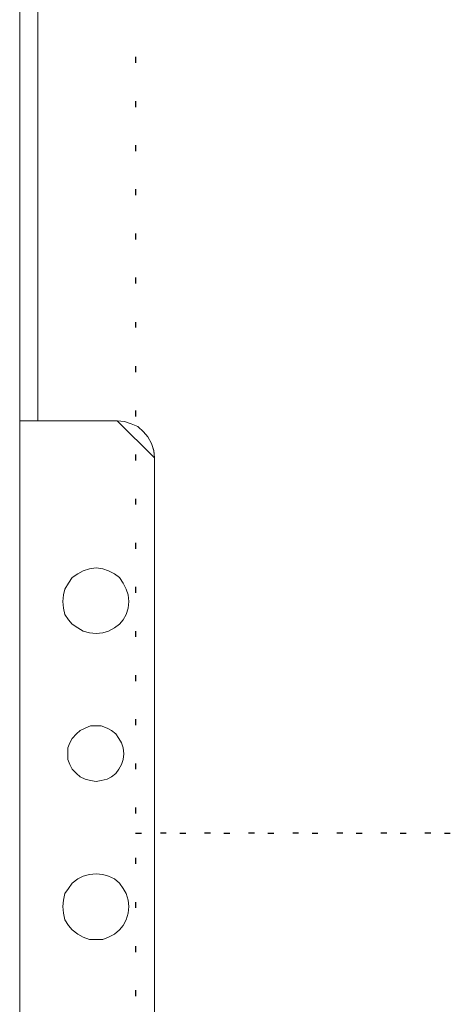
# Model space of a CAD drawing. Header units: millimetres. Extents: x -1290 to 1795, y -4192 to -1311.
# Tile 279 of 656: x 1404.34 to 1411.45, y -3732.71 to -3716.46. Entities that reach past the tile are written whole.
import ezdxf

# ---------------------------------------------------------------- set-up
doc = ezdxf.new("R2010")
doc.units = ezdxf.units.MM
doc.layers.add('51', color=7, linetype='Continuous')
doc.layers.add('Aparatura', color=7, linetype='Continuous', lineweight=13)

# ---------------------------------------------------------------- blocks, each defined once
blk = doc.blocks.new('*U240')
at = {"layer": '51', "color": 255}
for points in [[(86.334228, -585.803119), (86.334228, -586.293252)], [(86.334228, -589.444107), (86.334228, -589.93424)], [(86.334228, -593.085095), (86.334228, -593.575228)], [(86.334228, -596.727878), (86.334228, -597.218011)], [(86.334228, -600.368866), (86.334228, -600.858999)], [(86.334228, -604.011649), (86.334228, -604.501782)], [(86.334228, -607.697521), (86.334228, -608.14277)], [(86.334228, -611.338509), (86.334228, -611.828642)], [(86.334228, -614.981292), (86.334228, -615.471425)], [(86.334228, -618.62228), (86.334228, -619.112413)], [(86.334228, -622.265064), (86.334228, -622.755197)], [(86.334228, -625.906052), (86.334228, -626.396185)], [(86.334228, -629.54704), (86.334228, -630.037173)], [(86.334228, -633.189823), (86.334228, -633.679956)], [(86.334228, -636.830811), (86.334228, -637.320944)], [(86.334228, -640.473594), (86.334228, -640.963727)], [(86.334228, -644.114582), (86.334228, -644.604715)], [(86.334228, -647.757365), (86.334228, -648.247498)], [(86.334228, -649.888456), (86.824865, -649.888456)], [(89.976403, -649.888456), (90.46704, -649.888456)], [(93.618578, -649.888456), (94.109215, -649.888456)], [(97.260753, -649.888456), (97.75139, -649.888456)], [(100.902928, -649.888456), (101.391774, -649.888456)], [(104.543312, -649.888456), (105.033949, -649.888456)], [(108.185487, -649.888456), (108.676124, -649.888456)], [(111.827662, -649.888456), (112.318299, -649.888456)]]:
    blk.add_lwpolyline(points, dxfattribs=at)
blk = doc.blocks.new('*U249')
at = {"layer": '51', "color": 255}
for points in [[(88.867993, -649.875889), (88.377356, -649.875889)], [(92.510168, -649.875889), (92.019531, -649.875889)], [(96.152343, -649.875889), (95.661706, -649.875889)], [(99.792727, -649.875889), (99.303881, -649.875889)], [(103.434902, -649.875889), (102.946056, -649.875889)], [(107.077077, -649.875889), (106.58644, -649.875889)], [(110.719252, -649.875889), (110.228615, -649.875889)], [(86.334228, -651.919007), (86.334228, -652.40914)], [(86.334228, -655.561791), (86.334228, -656.051924)], [(86.334228, -659.202779), (86.334228, -659.692912)], [(86.334228, -662.843766), (86.334228, -663.333899)]]:
    blk.add_lwpolyline(points, dxfattribs=at)

msp = doc.modelspace()

# ---------------------------------------------------------------- linework, layer by layer
at = {"layer": 'Aparatura', "color": 7, "lineweight": 13}
for points in [[(1406.561, -3693.376), (1406.561, -3708.239), (1406.549, -3708.359), (1406.513, -3708.467), (1406.453, -3708.575), (1406.381, -3708.66), (1406.285, -3708.732), (1406.176, -3708.792), (1406.068, -3708.828), (1405.948, -3708.84), (1404.733, -3708.84), (1404.636, -3708.84), (1404.636, -3723.078), (1404.733, -3723.078), (1405.948, -3723.078), (1406.068, -3723.09), (1406.176, -3723.126), (1406.285, -3723.174), (1406.381, -3723.258), (1406.453, -3723.342), (1406.513, -3723.45), (1406.549, -3723.571), (1406.561, -3723.691), (1406.561, -3738.518)], [(1406.561, -3693.376), (1406.561, -3708.239), (1406.549, -3708.359), (1406.513, -3708.467), (1406.453, -3708.575), (1406.381, -3708.66), (1406.285, -3708.732), (1406.176, -3708.792), (1406.068, -3708.828), (1405.948, -3708.84), (1404.733, -3708.84), (1404.636, -3708.84), (1404.636, -3723.078), (1404.733, -3723.078), (1405.948, -3723.078), (1406.068, -3723.09), (1406.176, -3723.126), (1406.285, -3723.174), (1406.381, -3723.258), (1406.453, -3723.342), (1406.513, -3723.45), (1406.549, -3723.571), (1406.561, -3723.691), (1406.561, -3738.518)], [(1406.561, -3693.376), (1406.561, -3708.239), (1406.549, -3708.359), (1406.513, -3708.467), (1406.453, -3708.575), (1406.381, -3708.66), (1406.285, -3708.732), (1406.176, -3708.792), (1406.068, -3708.828), (1405.948, -3708.84), (1404.733, -3708.84), (1404.636, -3708.84), (1404.636, -3723.078), (1404.733, -3723.078), (1405.948, -3723.078), (1406.068, -3723.09), (1406.176, -3723.126), (1406.285, -3723.174), (1406.381, -3723.258), (1406.453, -3723.342), (1406.513, -3723.45), (1406.549, -3723.571), (1406.561, -3723.691), (1406.561, -3738.518)], [(1406.562, -3738.518), (1406.562, -3723.691), (1406.55, -3723.57), (1406.514, -3723.45), (1406.453, -3723.342), (1406.381, -3723.258), (1406.285, -3723.174), (1406.177, -3723.126), (1406.068, -3723.089), (1405.948, -3723.077), (1405.948, -3723.077), (1404.733, -3723.077), (1404.637, -3723.077), (1404.336, -3723.077), (1404.336, -3739.131)], [(1406.562, -3738.518), (1406.562, -3723.691), (1406.55, -3723.57), (1406.514, -3723.45), (1406.453, -3723.342), (1406.381, -3723.258), (1406.285, -3723.174), (1406.177, -3723.126), (1406.068, -3723.089), (1405.948, -3723.077), (1405.948, -3723.077), (1404.733, -3723.077), (1404.637, -3723.077), (1404.336, -3723.077), (1404.336, -3739.131)]]:
    msp.add_lwpolyline(points, dxfattribs=at)
for points in [[(1404.336, -3708.84), (1404.336, -3723.33), (1404.336, -3708.84)], [(1404.637, -3723.078), (1404.637, -3708.84), (1404.336, -3708.84), (1404.336, -3723.078), (1404.637, -3723.078)], [(1404.637, -3723.078), (1404.637, -3708.84), (1404.336, -3708.84), (1404.336, -3723.078), (1404.637, -3723.078)], [(1404.637, -3723.078), (1404.637, -3708.84), (1404.336, -3708.84), (1404.336, -3723.078), (1404.637, -3723.078)], [(1404.636, -3708.84), (1404.636, -3723.078), (1404.636, -3708.84)], [(1404.336, -3723.077), (1404.336, -3739.131), (1404.336, -3723.077)], [(1404.336, -3723.077), (1404.733, -3723.077), (1404.336, -3723.077)], [(1405.948, -3723.077), (1404.733, -3723.077), (1405.948, -3723.077)], [(1406.562, -3723.691), (1406.55, -3723.571), (1406.514, -3723.45), (1406.453, -3723.342), (1406.381, -3723.258), (1406.285, -3723.174), (1406.177, -3723.126), (1406.068, -3723.089), (1405.948, -3723.077), (1406.562, -3723.691)], [(1406.561, -3723.691), (1406.561, -3738.518), (1406.561, -3723.691)], [(1406.141, -3726.06), (1406.129, -3725.952), (1406.092, -3725.855), (1406.044, -3725.759), (1405.984, -3725.663), (1405.9, -3725.603), (1405.804, -3725.555), (1405.707, -3725.519), (1405.599, -3725.507), (1405.491, -3725.519), (1405.383, -3725.555), (1405.298, -3725.603), (1405.202, -3725.663), (1405.142, -3725.759), (1405.082, -3725.855), (1405.058, -3725.952), (1405.046, -3726.06), (1405.058, -3726.168), (1405.082, -3726.276), (1405.142, -3726.361), (1405.202, -3726.433), (1405.298, -3726.493), (1405.383, -3726.553), (1405.491, -3726.577), (1405.599, -3726.589), (1405.707, -3726.577), (1405.804, -3726.553), (1405.9, -3726.493), (1405.984, -3726.433), (1406.044, -3726.361), (1406.092, -3726.276), (1406.129, -3726.168), (1406.141, -3726.06)], [(1405.599, -3726.589), (1405.707, -3726.577), (1405.804, -3726.553), (1405.9, -3726.493), (1405.984, -3726.433), (1406.044, -3726.361), (1406.092, -3726.276), (1406.129, -3726.168), (1406.141, -3726.06), (1406.129, -3725.952), (1406.092, -3725.855), (1406.044, -3725.759), (1405.984, -3725.663), (1405.9, -3725.603), (1405.804, -3725.555), (1405.707, -3725.519), (1405.599, -3725.507), (1405.491, -3725.519), (1405.383, -3725.555), (1405.298, -3725.603), (1405.202, -3725.663), (1405.142, -3725.759), (1405.082, -3725.855), (1405.058, -3725.952), (1405.046, -3726.06), (1405.058, -3726.168), (1405.082, -3726.276), (1405.142, -3726.361), (1405.202, -3726.433), (1405.298, -3726.493), (1405.383, -3726.553), (1405.491, -3726.577), (1405.599, -3726.589)], [(1405.599, -3726.589), (1405.707, -3726.577), (1405.804, -3726.553), (1405.9, -3726.493), (1405.984, -3726.433), (1406.044, -3726.361), (1406.092, -3726.276), (1406.129, -3726.168), (1406.141, -3726.06), (1406.129, -3725.952), (1406.092, -3725.855), (1406.044, -3725.759), (1405.984, -3725.663), (1405.9, -3725.603), (1405.804, -3725.555), (1405.707, -3725.519), (1405.599, -3725.507), (1405.491, -3725.519), (1405.383, -3725.555), (1405.298, -3725.603), (1405.202, -3725.663), (1405.142, -3725.759), (1405.082, -3725.855), (1405.058, -3725.952), (1405.046, -3726.06), (1405.058, -3726.168), (1405.082, -3726.276), (1405.142, -3726.361), (1405.202, -3726.433), (1405.298, -3726.493), (1405.383, -3726.553), (1405.491, -3726.577), (1405.599, -3726.589)], [(1405.599, -3726.589), (1405.707, -3726.577), (1405.804, -3726.553), (1405.9, -3726.493), (1405.984, -3726.433), (1406.044, -3726.361), (1406.092, -3726.276), (1406.129, -3726.168), (1406.141, -3726.06), (1406.129, -3725.952), (1406.092, -3725.855), (1406.044, -3725.759), (1405.984, -3725.663), (1405.9, -3725.603), (1405.804, -3725.555), (1405.707, -3725.519), (1405.599, -3725.507), (1405.491, -3725.519), (1405.383, -3725.555), (1405.298, -3725.603), (1405.202, -3725.663), (1405.142, -3725.759), (1405.082, -3725.855), (1405.058, -3725.952), (1405.046, -3726.06), (1405.058, -3726.168), (1405.082, -3726.276), (1405.142, -3726.361), (1405.202, -3726.433), (1405.298, -3726.493), (1405.383, -3726.553), (1405.491, -3726.577), (1405.599, -3726.589)], [(1405.599, -3725.507), (1405.707, -3725.519), (1405.804, -3725.555), (1405.9, -3725.603), (1405.984, -3725.663), (1406.044, -3725.759), (1406.092, -3725.855), (1406.129, -3725.952), (1406.141, -3726.06), (1406.129, -3726.168), (1406.092, -3726.276), (1406.044, -3726.361), (1405.984, -3726.433), (1405.9, -3726.493), (1405.804, -3726.553), (1405.707, -3726.577), (1405.599, -3726.589), (1405.491, -3726.577), (1405.383, -3726.553), (1405.298, -3726.493), (1405.202, -3726.433), (1405.142, -3726.361), (1405.082, -3726.276), (1405.058, -3726.168), (1405.046, -3726.06), (1405.058, -3725.952), (1405.082, -3725.855), (1405.142, -3725.759), (1405.202, -3725.663), (1405.298, -3725.603), (1405.383, -3725.555), (1405.491, -3725.519), (1405.599, -3725.507)], [(1405.599, -3725.507), (1405.707, -3725.519), (1405.804, -3725.555), (1405.9, -3725.603), (1405.984, -3725.663), (1406.044, -3725.759), (1406.092, -3725.855), (1406.129, -3725.952), (1406.141, -3726.06), (1406.129, -3726.168), (1406.092, -3726.276), (1406.044, -3726.361), (1405.984, -3726.433), (1405.9, -3726.493), (1405.804, -3726.553), (1405.707, -3726.577), (1405.599, -3726.589), (1405.491, -3726.577), (1405.383, -3726.553), (1405.298, -3726.493), (1405.202, -3726.433), (1405.142, -3726.361), (1405.082, -3726.276), (1405.058, -3726.168), (1405.046, -3726.06), (1405.058, -3725.952), (1405.082, -3725.855), (1405.142, -3725.759), (1405.202, -3725.663), (1405.298, -3725.603), (1405.383, -3725.555), (1405.491, -3725.519), (1405.599, -3725.507)], [(1406.056, -3728.573), (1406.044, -3728.477), (1406.02, -3728.393), (1405.972, -3728.32), (1405.924, -3728.248), (1405.852, -3728.188), (1405.78, -3728.152), (1405.683, -3728.116), (1405.599, -3728.116), (1405.503, -3728.116), (1405.419, -3728.152), (1405.334, -3728.188), (1405.274, -3728.248), (1405.202, -3728.32), (1405.166, -3728.393), (1405.13, -3728.477), (1405.13, -3728.573), (1405.13, -3728.669), (1405.166, -3728.753), (1405.202, -3728.826), (1405.274, -3728.898), (1405.334, -3728.958), (1405.419, -3728.994), (1405.503, -3729.018), (1405.599, -3729.03), (1405.683, -3729.018), (1405.78, -3728.994), (1405.852, -3728.958), (1405.924, -3728.898), (1405.972, -3728.826), (1406.02, -3728.753), (1406.044, -3728.669), (1406.056, -3728.573)], [(1405.599, -3729.03), (1405.683, -3729.018), (1405.78, -3728.994), (1405.852, -3728.958), (1405.924, -3728.898), (1405.972, -3728.826), (1406.02, -3728.753), (1406.044, -3728.669), (1406.056, -3728.573), (1406.044, -3728.477), (1406.02, -3728.393), (1405.972, -3728.32), (1405.924, -3728.248), (1405.852, -3728.188), (1405.78, -3728.152), (1405.683, -3728.116), (1405.599, -3728.116), (1405.503, -3728.116), (1405.419, -3728.152), (1405.334, -3728.188), (1405.274, -3728.248), (1405.202, -3728.32), (1405.166, -3728.393), (1405.13, -3728.477), (1405.13, -3728.573), (1405.13, -3728.669), (1405.166, -3728.753), (1405.202, -3728.826), (1405.274, -3728.898), (1405.334, -3728.958), (1405.419, -3728.994), (1405.503, -3729.018), (1405.599, -3729.03)], [(1405.599, -3729.03), (1405.683, -3729.018), (1405.78, -3728.994), (1405.852, -3728.958), (1405.924, -3728.898), (1405.972, -3728.826), (1406.02, -3728.753), (1406.044, -3728.669), (1406.056, -3728.573), (1406.044, -3728.477), (1406.02, -3728.393), (1405.972, -3728.32), (1405.924, -3728.248), (1405.852, -3728.188), (1405.78, -3728.152), (1405.683, -3728.116), (1405.599, -3728.116), (1405.503, -3728.116), (1405.419, -3728.152), (1405.334, -3728.188), (1405.274, -3728.248), (1405.202, -3728.32), (1405.166, -3728.393), (1405.13, -3728.477), (1405.13, -3728.573), (1405.13, -3728.669), (1405.166, -3728.753), (1405.202, -3728.826), (1405.274, -3728.898), (1405.334, -3728.958), (1405.419, -3728.994), (1405.503, -3729.018), (1405.599, -3729.03)], [(1405.599, -3729.03), (1405.683, -3729.018), (1405.78, -3728.994), (1405.852, -3728.958), (1405.924, -3728.898), (1405.972, -3728.826), (1406.02, -3728.753), (1406.044, -3728.669), (1406.056, -3728.573), (1406.044, -3728.477), (1406.02, -3728.393), (1405.972, -3728.32), (1405.924, -3728.248), (1405.852, -3728.188), (1405.78, -3728.152), (1405.683, -3728.116), (1405.599, -3728.116), (1405.503, -3728.116), (1405.419, -3728.152), (1405.334, -3728.188), (1405.274, -3728.248), (1405.202, -3728.32), (1405.166, -3728.393), (1405.13, -3728.477), (1405.13, -3728.573), (1405.13, -3728.669), (1405.166, -3728.753), (1405.202, -3728.826), (1405.274, -3728.898), (1405.334, -3728.958), (1405.419, -3728.994), (1405.503, -3729.018), (1405.599, -3729.03)], [(1405.599, -3728.116), (1405.683, -3728.116), (1405.78, -3728.152), (1405.852, -3728.188), (1405.924, -3728.248), (1405.972, -3728.32), (1406.02, -3728.393), (1406.044, -3728.477), (1406.056, -3728.573), (1406.044, -3728.669), (1406.02, -3728.753), (1405.972, -3728.826), (1405.924, -3728.898), (1405.852, -3728.958), (1405.78, -3728.994), (1405.683, -3729.018), (1405.599, -3729.03), (1405.503, -3729.018), (1405.419, -3728.994), (1405.334, -3728.958), (1405.274, -3728.898), (1405.202, -3728.826), (1405.166, -3728.753), (1405.13, -3728.669), (1405.13, -3728.573), (1405.13, -3728.477), (1405.166, -3728.393), (1405.202, -3728.32), (1405.274, -3728.248), (1405.334, -3728.188), (1405.419, -3728.152), (1405.503, -3728.116), (1405.599, -3728.116)], [(1405.599, -3728.116), (1405.683, -3728.116), (1405.78, -3728.152), (1405.852, -3728.188), (1405.924, -3728.248), (1405.972, -3728.32), (1406.02, -3728.393), (1406.044, -3728.477), (1406.056, -3728.573), (1406.044, -3728.669), (1406.02, -3728.753), (1405.972, -3728.826), (1405.924, -3728.898), (1405.852, -3728.958), (1405.78, -3728.994), (1405.683, -3729.018), (1405.599, -3729.03), (1405.503, -3729.018), (1405.419, -3728.994), (1405.334, -3728.958), (1405.274, -3728.898), (1405.202, -3728.826), (1405.166, -3728.753), (1405.13, -3728.669), (1405.13, -3728.573), (1405.13, -3728.477), (1405.166, -3728.393), (1405.202, -3728.32), (1405.274, -3728.248), (1405.334, -3728.188), (1405.419, -3728.152), (1405.503, -3728.116), (1405.599, -3728.116)], [(1406.141, -3731.098), (1406.129, -3730.99), (1406.092, -3730.882), (1406.044, -3730.797), (1405.984, -3730.713), (1405.9, -3730.641), (1405.804, -3730.593), (1405.707, -3730.569), (1405.599, -3730.557), (1405.491, -3730.569), (1405.383, -3730.593), (1405.298, -3730.641), (1405.202, -3730.713), (1405.142, -3730.797), (1405.082, -3730.882), (1405.058, -3730.99), (1405.046, -3731.098), (1405.058, -3731.206), (1405.082, -3731.315), (1405.142, -3731.411), (1405.202, -3731.483), (1405.298, -3731.555), (1405.383, -3731.603), (1405.491, -3731.639), (1405.599, -3731.639), (1405.707, -3731.639), (1405.804, -3731.603), (1405.9, -3731.555), (1405.984, -3731.483), (1406.044, -3731.411), (1406.092, -3731.315), (1406.129, -3731.206), (1406.141, -3731.098)], [(1405.046, -3731.098), (1405.058, -3731.206), (1405.082, -3731.315), (1405.142, -3731.411), (1405.202, -3731.483), (1405.298, -3731.555), (1405.383, -3731.603), (1405.491, -3731.639), (1405.599, -3731.639), (1405.707, -3731.639), (1405.804, -3731.603), (1405.9, -3731.555), (1405.984, -3731.483), (1406.044, -3731.411), (1406.092, -3731.315), (1406.129, -3731.206), (1406.141, -3731.098), (1406.129, -3730.99), (1406.092, -3730.882), (1406.044, -3730.797), (1405.984, -3730.713), (1405.9, -3730.641), (1405.804, -3730.593), (1405.707, -3730.569), (1405.599, -3730.557), (1405.491, -3730.569), (1405.383, -3730.593), (1405.298, -3730.641), (1405.202, -3730.713), (1405.142, -3730.797), (1405.082, -3730.882), (1405.058, -3730.99), (1405.046, -3731.098)], [(1405.046, -3731.098), (1405.058, -3731.206), (1405.082, -3731.315), (1405.142, -3731.411), (1405.202, -3731.483), (1405.298, -3731.555), (1405.383, -3731.603), (1405.491, -3731.639), (1405.599, -3731.639), (1405.707, -3731.639), (1405.804, -3731.603), (1405.9, -3731.555), (1405.984, -3731.483), (1406.044, -3731.411), (1406.092, -3731.315), (1406.129, -3731.206), (1406.141, -3731.098), (1406.129, -3730.99), (1406.092, -3730.882), (1406.044, -3730.797), (1405.984, -3730.713), (1405.9, -3730.641), (1405.804, -3730.593), (1405.707, -3730.569), (1405.599, -3730.557), (1405.491, -3730.569), (1405.383, -3730.593), (1405.298, -3730.641), (1405.202, -3730.713), (1405.142, -3730.797), (1405.082, -3730.882), (1405.058, -3730.99), (1405.046, -3731.098)], [(1405.046, -3731.098), (1405.058, -3731.206), (1405.082, -3731.315), (1405.142, -3731.411), (1405.202, -3731.483), (1405.298, -3731.555), (1405.383, -3731.603), (1405.491, -3731.639), (1405.599, -3731.639), (1405.707, -3731.639), (1405.804, -3731.603), (1405.9, -3731.555), (1405.984, -3731.483), (1406.044, -3731.411), (1406.092, -3731.315), (1406.129, -3731.206), (1406.141, -3731.098), (1406.129, -3730.99), (1406.092, -3730.882), (1406.044, -3730.797), (1405.984, -3730.713), (1405.9, -3730.641), (1405.804, -3730.593), (1405.707, -3730.569), (1405.599, -3730.557), (1405.491, -3730.569), (1405.383, -3730.593), (1405.298, -3730.641), (1405.202, -3730.713), (1405.142, -3730.797), (1405.082, -3730.882), (1405.058, -3730.99), (1405.046, -3731.098)], [(1405.046, -3731.098), (1405.058, -3730.99), (1405.082, -3730.882), (1405.142, -3730.797), (1405.202, -3730.713), (1405.298, -3730.641), (1405.383, -3730.593), (1405.491, -3730.569), (1405.599, -3730.557), (1405.707, -3730.569), (1405.804, -3730.593), (1405.9, -3730.641), (1405.984, -3730.713), (1406.044, -3730.797), (1406.092, -3730.882), (1406.129, -3730.99), (1406.141, -3731.098), (1406.129, -3731.206), (1406.092, -3731.315), (1406.044, -3731.411), (1405.984, -3731.483), (1405.9, -3731.555), (1405.804, -3731.603), (1405.707, -3731.639), (1405.599, -3731.639), (1405.491, -3731.639), (1405.383, -3731.603), (1405.298, -3731.555), (1405.202, -3731.483), (1405.142, -3731.411), (1405.082, -3731.315), (1405.058, -3731.206), (1405.046, -3731.098)], [(1405.046, -3731.098), (1405.058, -3730.99), (1405.082, -3730.882), (1405.142, -3730.797), (1405.202, -3730.713), (1405.298, -3730.641), (1405.383, -3730.593), (1405.491, -3730.569), (1405.599, -3730.557), (1405.707, -3730.569), (1405.804, -3730.593), (1405.9, -3730.641), (1405.984, -3730.713), (1406.044, -3730.797), (1406.092, -3730.882), (1406.129, -3730.99), (1406.141, -3731.098), (1406.129, -3731.206), (1406.092, -3731.315), (1406.044, -3731.411), (1405.984, -3731.483), (1405.9, -3731.555), (1405.804, -3731.603), (1405.707, -3731.639), (1405.599, -3731.639), (1405.491, -3731.639), (1405.383, -3731.603), (1405.298, -3731.555), (1405.202, -3731.483), (1405.142, -3731.411), (1405.082, -3731.315), (1405.058, -3731.206), (1405.046, -3731.098)]]:
    msp.add_lwpolyline(points, close=True, dxfattribs=at)

# ---------------------------------------------------------------- block references
at = {"layer": 'Aparatura', "color": 7, "lineweight": 13, "xscale": 0.2, "yscale": 0.2, "zscale": 0.2}
for name in ['*U240', '*U249']:
    msp.add_blockref(name, (1388.984, -3599.91), dxfattribs=at)

doc.saveas('drawing.dxf')
